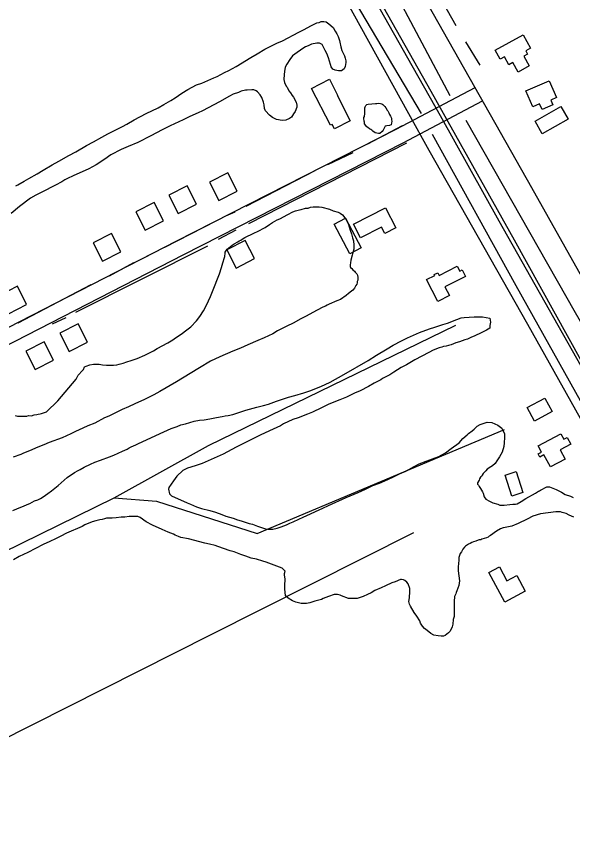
# Model space of a CAD drawing. Extents: x 3187622 to 3225504, y 800805 to 826213.
# Drawn here: x 3200364 to 3201448, y 808726 to 810315 of the extents above; entities that cross this region are included whole.
import ezdxf

# ---------------------------------------------------------------- set-up
doc = ezdxf.new("R2010")
doc.units = 0
for name, color, linetype in [('V-BLDG-OTLN', 7, 'Continuous'), ('V-RAIL-TRAK', 7, 'Continuous'), ('V-ROAD-CNTR', 7, 'Continuous'), ('V-SITE-VEGE', 7, 'Continuous'), ('V-TOPO-SHOR', 7, 'Continuous')]:
    doc.layers.add(name, color=color, linetype=linetype)

msp = doc.modelspace()

# ---------------------------------------------------------------- linework, layer by layer
at = {"layer": 'V-BLDG-OTLN'}
for points in [[(3201296.8, 810249.5), (3201351.5, 810279.3), (3201365.6, 810253.2), (3201356.3, 810248.1), (3201359.9, 810241.6), (3201352.7, 810237.7), (3201363, 810218.6), (3201341.3, 810206.7), (3201331.4, 810225), (3201323.4, 810220.6), (3201314.7, 810236.5), (3201306.3, 810232)], [(3201014.5, 810111.6), (3200983.6, 810095.8), (3200979.1, 810104.6), (3200976, 810103), (3200939.2, 810174.7), (3200973.9, 810192.5), (3200989.6, 810161.9), (3200988.9, 810161.5)], [(3201356.6, 810170.3), (3201402.1, 810189.7), (3201416.1, 810156.9), (3201405, 810152.2), (3201409.1, 810142.7), (3201388.1, 810133.7), (3201383.3, 810144.9), (3201369.9, 810139.2)], [(3201388.5, 810086.1), (3201374.4, 810110.8), (3201424.7, 810139.4), (3201438.7, 810114.7)], [(3200758.7, 809956.6), (3200794.3, 809974.7), (3200776.2, 810010.4), (3200740.5, 809992.2)], [(3200679.3, 809931.5), (3200714.9, 809949.6), (3200696.8, 809985.3), (3200661.1, 809967.1)], [(3200614.7, 809898.9), (3200650.4, 809917), (3200632.3, 809952.7), (3200596.6, 809934.5)], [(3201082.9, 809942.4), (3201103.2, 809903.1), (3201081.9, 809892.1), (3201075.4, 809904.8), (3201034.7, 809883.8), (3201021, 809910.4)], [(3201005, 809922.3), (3201035.5, 809864.2), (3201013.4, 809852.6), (3200982.9, 809910.7)], [(3200531.9, 809838.4), (3200567.5, 809856.6), (3200549.4, 809892.2), (3200513.7, 809874.1)], [(3200809.8, 809878.9), (3200774.2, 809860.7), (3200792.4, 809825.1), (3200828, 809843.4)], [(3201163.3, 809802.5), (3201179.1, 809810.6), (3201178.1, 809812.6), (3201184.9, 809816), (3201187.6, 809810.6), (3201222.8, 809828.5), (3201227.7, 809818.8), (3201232.7, 809821.4), (3201239.1, 809808.8), (3201199, 809788.5), (3201207.7, 809771.4), (3201184.9, 809759.9)], [(3200348.5, 809735.7), (3200384.1, 809753.8), (3200366, 809789.5), (3200330.4, 809771.3)], [(3200484.3, 809716.4), (3200448.7, 809698.2), (3200466.9, 809662.6), (3200502.5, 809680.8)], [(3200418.2, 809681.2), (3200382.6, 809663), (3200400.9, 809627.4), (3200436.5, 809645.6)], [(3201373.2, 809527.1), (3201359.2, 809553.6), (3201393.7, 809571.9), (3201407.8, 809545.4)], [(3201380.6, 809478.6), (3201424.7, 809502.2), (3201430.4, 809491.6), (3201437.2, 809495.2), (3201444.2, 809482.1), (3201423.5, 809471), (3201433.1, 809453.1), (3201404.4, 809437.7), (3201391.7, 809461.3), (3201383.9, 809457.1), (3201380.6, 809463.4), (3201386.9, 809466.8)], [(3201316.3, 809422), (3201337.9, 809428.7), (3201350.8, 809387.7), (3201329.2, 809381)], [(3201315.6, 809174.4), (3201284.5, 809231.9), (3201305.2, 809243.1), (3201319.8, 809216.1), (3201338.9, 809226.4), (3201355.4, 809195.8)]]:
    msp.add_lwpolyline(points, close=True, dxfattribs=at)
at = {"layer": 'V-RAIL-TRAK'}
msp.add_lwpolyline([(3200287.5, 811718.5), (3200338, 811631.9), (3200461, 811413.5), (3200683.3, 811018.6), (3200887.7, 810655.9), (3201126.2, 810234.1), (3201189.4, 810122.2), (3201304.1, 809917.1), (3201508.2, 809555.6), (3201585.6, 809419.3), (3201665.2, 809283.8), (3201742.4, 809161.3), (3201817.1, 809048.2), (3201878.1, 808960.1), (3201947.1, 808865.5), (3202034, 808751.3), (3202120.7, 808646.1), (3202187.6, 808570.6), (3202242.2, 808510)], dxfattribs=at)
at = {"layer": 'V-ROAD-CNTR'}
for points in [[(3200023.8, 812201.7), (3200373.7, 811581.3), (3200662.6, 811070.6), (3201171.4, 810169.6), (3201333.6, 809880), (3201463.7, 809645.6), (3201566.7, 809463.3), (3201644.3, 809325.2), (3201727.4, 809195.4), (3201812.3, 809064.3), (3201906.6, 808931.5), (3202033.1, 808764.4), (3202168.5, 808594.6)], [(3200152.9, 812143.7), (3200549.7, 811433), (3200992.7, 810644.1), (3201367.7, 809982.1), (3201588.7, 809587.8), (3201681.8, 809423), (3201726.8, 809344.4), (3201777.7, 809260.6), (3201829.7, 809176.2), (3201885.4, 809091.8), (3201930.3, 809029.6), (3201996.2, 808944), (3202074.9, 808840.7), (3202209.1, 808679.1)], [(3200090.8, 811979.4), (3200273.5, 811654.1), (3200315, 811577.3), (3200589.1, 811084.3), (3200776.7, 810748.5), (3200989, 810377.5), (3201127.9, 810126.1), (3201167.4, 810054.5), (3201359.6, 809715.9), (3201495.6, 809473.8), (3201584, 809317.7), (3201622.7, 809249.3), (3201665.7, 809183.7), (3201711.8, 809112), (3201757.4, 809043.9), (3201816.6, 808956), (3201868.7, 808887.1), (3201917.3, 808818.2), (3201959.2, 808762.8), (3202010.1, 808698.6)], [(3198778.6, 808898.7), (3198786.8, 808910.4), (3198798.2, 808920.6), (3198816.9, 808931.7), (3199292.6, 809167.3), (3199621.4, 809337.6), (3200112.6, 809588.5), (3200676.8, 809878), (3201104, 810095.5), (3201257.9, 810176.9)], [(3198803, 808881.2), (3198809.4, 808890.4), (3198816, 808896.3), (3198831.2, 808905.4), (3199306.1, 809140.6), (3199635.1, 809311), (3200126.3, 809561.8), (3200690.5, 809851.3), (3201117.8, 810068.8), (3201271.9, 810150.4)]]:
    msp.add_lwpolyline(points, dxfattribs=at)
at = {"layer": 'V-SITE-VEGE'}
for points in [[(3200363.2, 809985), (3200366.9, 809987.1), (3200379.5, 809993.9), (3200388.5, 809999.1), (3200404.4, 810008.5), (3200416, 810015.8), (3200433.9, 810026.3), (3200446.6, 810033.1), (3200466.2, 810044.1), (3200479.9, 810051.4), (3200500.5, 810063.4), (3200514.2, 810070.7), (3200530.6, 810080.1), (3200542.2, 810086.4), (3200570.7, 810100.5), (3200579.2, 810105.2), (3200593.4, 810113.6), (3200617.2, 810126.1), (3200640.4, 810137.1), (3200651.5, 810143.4), (3200664.7, 810151.2), (3200673.2, 810156.4), (3200686.4, 810165.3), (3200698, 810172.7), (3200714.9, 810181.5), (3200725.5, 810185.2), (3200748.7, 810195.1), (3200755, 810197.7), (3200769.3, 810206.1), (3200777.7, 810209.7), (3200792, 810217.6), (3200821.1, 810235.3), (3200833.2, 810242.1), (3200848, 810251), (3200857, 810255.7), (3200871.8, 810263.1), (3200882.3, 810267.2), (3200914.5, 810284.5), (3200923.5, 810288.6), (3200938.8, 810297.5), (3200949.4, 810302.2), (3200954.1, 810303.3), (3200957.8, 810304.8), (3200963.1, 810304.8), (3200967.8, 810304.3), (3200970.5, 810302.7), (3200973.1, 810300.5), (3200981, 810293.7), (3200985.1, 810286.3), (3200988.3, 810281), (3200990.9, 810275.7), (3200993.5, 810268.3), (3200994.5, 810264.6), (3200996.1, 810255.7), (3200998.1, 810248.3), (3201003.4, 810238.2), (3201004.9, 810233.5), (3201006, 810228.2), (3201005.9, 810225.1)], [(3201005.9, 810225.1), (3201004.9, 810217.7), (3201002.7, 810213), (3200997.4, 810209.3), (3200991.6, 810209.3), (3200984.8, 810210.4), (3200980.6, 810212.5), (3200977.5, 810216.8), (3200975.9, 810221.5), (3200972.3, 810234.2), (3200968.6, 810243.1), (3200965.5, 810248.9), (3200961.8, 810256.3), (3200959.7, 810260), (3200954.5, 810263.2), (3200949.2, 810263.2), (3200938.7, 810261.2), (3200932.3, 810258), (3200927.6, 810256), (3200923.9, 810253.9), (3200911.2, 810245), (3200902.2, 810238.2), (3200896.9, 810231.3), (3200891.1, 810221.9), (3200887.9, 810216.1), (3200886.3, 810207.7), (3200885.7, 810201.9), (3200885.1, 810191.9), (3200886.2, 810186.6), (3200889.8, 810179.2), (3200891.4, 810177.1), (3200895.1, 810170.2), (3200898.2, 810166.5), (3200901.3, 810161.2), (3200904, 810157.5), (3200909.2, 810148), (3200910.7, 810142.2), (3200910.2, 810138.5), (3200907, 810130.1), (3200903.8, 810125.4), (3200900.1, 810119.1), (3200896.4, 810115.9), (3200889, 810112.8), (3200882.2, 810112.3), (3200870.6, 810114.5), (3200863.2, 810118.2), (3200856.9, 810123), (3200849.6, 810130.9), (3200847.5, 810135.7), (3200846.5, 810143), (3200845.4, 810148.3), (3200842.3, 810157.3), (3200839.2, 810162.6), (3200833.9, 810167.9), (3200831.3, 810170), (3200826.6, 810172.1), (3200822.9, 810172.1), (3200813.9, 810171.6), (3200810.2, 810171.6), (3200802.3, 810169.6), (3200797, 810167), (3200786.5, 810163.3), (3200779.6, 810159.7), (3200759.6, 810148.7), (3200726.8, 810131.4), (3200718.4, 810127.3), (3200702, 810120), (3200689.3, 810113.7), (3200664, 810102.2), (3200648.1, 810093.9), (3200626, 810082.4), (3200600.6, 810069.8), (3200581.6, 810062), (3200568.4, 810055.7), (3200548.4, 810045.3), (3200536.7, 810036.9), (3200519.8, 810025.9), (3200505.6, 810018.1), (3200474.9, 810004.5), (3200463.9, 809999.3), (3200458.6, 809996.7), (3200452.8, 809993), (3200440.1, 809986.2), (3200413.7, 809972.6), (3200402.1, 809966.9), (3200391.5, 809961.2), (3200370.4, 809944.9), (3200354, 809931.3)], [(3200994.6, 809932.2), (3200999.4, 809928.5), (3201006.2, 809920), (3201010.4, 809911.5), (3201014.5, 809898.9), (3201017.1, 809891.5), (3201019.2, 809883.6), (3201020.8, 809878.3), (3201021.2, 809869.4), (3201021.2, 809862), (3201019.1, 809853), (3201018.5, 809849.9), (3201015.8, 809840.4), (3201015.3, 809835.1), (3201014.2, 809831.5), (3201014.2, 809828.3), (3201015.3, 809826.2), (3201017.4, 809824.1), (3201019.5, 809821.4), (3201022.6, 809818.8), (3201024.2, 809817.2), (3201027.3, 809813.5), (3201028.4, 809811.4), (3201029.4, 809806.6), (3201029.4, 809801.3), (3201028.3, 809798.7), (3201028.3, 809796.1), (3201027.2, 809793.5), (3201025.1, 809790.8), (3201022.5, 809785.6), (3201019.3, 809781.9), (3201017.2, 809779.8), (3201011.3, 809775.6), (3201006.6, 809771.9), (3200995.5, 809764.1), (3200988.1, 809761.5), (3200973.3, 809754.7), (3200969.6, 809752.6), (3200966.5, 809751), (3200961.2, 809749), (3200950.1, 809742.7), (3200941.6, 809738.5), (3200928.4, 809731.2), (3200918.4, 809726), (3200903.1, 809717.6), (3200890.9, 809711.9), (3200873, 809703), (3200863.5, 809697.2), (3200847.1, 809688.9), (3200834.4, 809683.7), (3200814.9, 809675.8), (3200800.7, 809669.1), (3200785.9, 809663.3), (3200760.5, 809652.4), (3200742.6, 809643.5), (3200720.9, 809630.9), (3200687.7, 809610.5), (3200676, 809603.2), (3200643.3, 809584.9), (3200631.7, 809578.1), (3200613.7, 809569.2), (3200595.2, 809560.4), (3200582.6, 809554.6), (3200570.4, 809549.4), (3200553.5, 809541.1), (3200544.5, 809536.9), (3200536.1, 809533.2), (3200517.1, 809523.3), (3200503.4, 809517.6), (3200493.9, 809513.4), (3200479.6, 809506.6), (3200470.1, 809501.9), (3200453.2, 809494.6), (3200427.9, 809485.2), (3200417.9, 809480.5), (3200402.6, 809474.8), (3200393, 809470.6), (3200378.3, 809464.4), (3200373, 809462.3), (3200357.7, 809457.1)], [(3200703.9, 809710.6), (3200715, 809722.1), (3200721.4, 809730.5), (3200728.8, 809741.6), (3200732.5, 809748.9), (3200738.4, 809761), (3200742.1, 809769.9), (3200749, 809785.7), (3200757.5, 809807.3), (3200759.7, 809813.6), (3200763.4, 809826.2), (3200766.6, 809835.2), (3200769.3, 809845.7), (3200770.4, 809847.8), (3200770.9, 809854.1), (3200770.9, 809856.2), (3200774.6, 809861.5), (3200777.8, 809864.6), (3200784.7, 809869.3), (3200788.4, 809872.5), (3200795.8, 809876.1), (3200798.4, 809877.7), (3200801.6, 809879.3), (3200803.7, 809881.4), (3200809, 809884.5), (3200814.3, 809887.1), (3200821.6, 809890.2), (3200828, 809893.9), (3200833.8, 809896), (3200848.6, 809903.8), (3200857, 809910.1), (3200862.9, 809913.8), (3200872.4, 809919), (3200877.1, 809921.1), (3200892.9, 809929.5), (3200902.5, 809934.2), (3200907.7, 809936.2), (3200915.6, 809938.3), (3200918.8, 809938.8), (3200927.2, 809941.4), (3200932.5, 809941.9), (3200937.3, 809943.5), (3200942, 809944), (3200954.1, 809943.9), (3200958.9, 809943.4), (3200974.1, 809939.6), (3200981.5, 809936.4), (3200991, 809933.8), (3200994.6, 809932.2)], [(3200357.2, 809352.8), (3200365.1, 809355.9), (3200373.1, 809359.6), (3200377.8, 809361.1), (3200385.2, 809364.8), (3200390.5, 809366.8), (3200399.5, 809371.6), (3200405.8, 809373.6), (3200411.1, 809376.2), (3200416.4, 809379.4), (3200425.3, 809386.2), (3200432.7, 809391.4), (3200445.4, 809401.9), (3200462.9, 809417.1), (3200477.2, 809427.1), (3200484.5, 809430.7), (3200488.2, 809432.8), (3200496.2, 809437), (3200508.8, 809443.3), (3200516.8, 809446.9), (3200527.8, 809451.1), (3200545.8, 809457.3), (3200553.7, 809461), (3200571.1, 809468.3), (3200580.1, 809472.4), (3200583.8, 809475.1), (3200588, 809477.2), (3200597, 809480.8), (3200602.3, 809483.4), (3200634.5, 809498.6), (3200644, 809502.7), (3200665.6, 809512.6), (3200677.2, 809516.8), (3200684.6, 809519.9), (3200693.6, 809522), (3200710.5, 809526.7), (3200721, 809528.7), (3200730, 809529.2), (3200741, 809531.3), (3200753.7, 809533.9), (3200765.3, 809535.9), (3200771.1, 809537.5), (3200776.9, 809538), (3200785.9, 809540), (3200811.2, 809548.4), (3200832.8, 809554.1), (3200845.5, 809557.2), (3200855.5, 809560.3), (3200870.8, 809566), (3200894, 809573.3), (3200906.7, 809576.9), (3200924.1, 809582.1), (3200935.7, 809585.7), (3200957.3, 809594.1), (3200975.3, 809603), (3201002.2, 809617.6), (3201049.2, 809644.8), (3201065.6, 809655.2), (3201086.7, 809667.8), (3201097.8, 809674.6), (3201114.2, 809683.5), (3201125.8, 809689.2), (3201137.4, 809694.5), (3201149.6, 809699.7), (3201169.1, 809706.4), (3201179.1, 809710.1), (3201195, 809715.3), (3201203.9, 809717.9), (3201222.4, 809724.6), (3201230.3, 809727.8), (3201236.6, 809728.8), (3201256.1, 809730.3), (3201271.9, 809730.2), (3201286.2, 809727.5), (3201287.7, 809719.6), (3201286.6, 809713.3), (3201286.1, 809708), (3201279.7, 809704.4), (3201270.8, 809699.7), (3201256, 809692.3)], [(3200361.7, 809537.7), (3200366.5, 809536.6), (3200384.4, 809536.5), (3200387.5, 809537.6), (3200393.3, 809537.5), (3200398.6, 809539.1), (3200403.9, 809539.6), (3200406.5, 809540.6), (3200410.2, 809541.2), (3200412.9, 809541.7), (3200417.1, 809543.2), (3200420.8, 809544.3), (3200422.9, 809545.3), (3200444.6, 809566.8), (3200480.6, 809608.8), (3200484.3, 809616.2), (3200492.8, 809625.6), (3200494.9, 809627.7), (3200497, 809632.5), (3200500.2, 809634), (3200507.1, 809636.6), (3200514.4, 809637.6), (3200525.5, 809637.6), (3200531.8, 809636.5), (3200539.7, 809636), (3200553.4, 809635.9), (3200559.7, 809636.4), (3200564.5, 809638), (3200572.4, 809640), (3200579.3, 809642.6), (3200587.7, 809644.7), (3200599.3, 809648.9), (3200614.1, 809655.6), (3200631, 809664), (3200638.4, 809668.2), (3200659, 809679.2), (3200669, 809685.4), (3200674.3, 809689.1), (3200685.4, 809696.4), (3200696, 809704.8), (3200703.9, 809710.6)], [(3201256, 809692.3), (3201250.7, 809690.3), (3201242.8, 809686.6), (3201237.5, 809685.1), (3201227, 809681.4), (3201220.1, 809679.3), (3201211.1, 809675.7), (3201205.8, 809674.1), (3201201.6, 809672.6), (3201196.4, 809672.1), (3201193.2, 809671), (3201187.9, 809669.5), (3201176.3, 809665.3), (3201167.8, 809660.6), (3201140.4, 809646), (3201124, 809636.6), (3201113.5, 809631.3), (3201099.2, 809622.4), (3201091.3, 809617.2), (3201077.5, 809609.9), (3201073.8, 809607.3), (3201061.2, 809601), (3201050.1, 809594.7), (3201033.7, 809585.8), (3201023.1, 809581.1), (3201007.3, 809573.3), (3200994.1, 809568.6), (3200973, 809559.8), (3200958.7, 809553), (3200940.8, 809544.6), (3200931.3, 809540.5), (3200913.3, 809533.7), (3200902.8, 809530), (3200884.8, 809521.7), (3200878.5, 809518), (3200856.9, 809508.1), (3200838.9, 809499.8), (3200810.4, 809485.1), (3200792.4, 809476.3), (3200767.1, 809462.7), (3200749.7, 809454.8), (3200725.9, 809444.4), (3200712.7, 809439.7), (3200697.4, 809435.1), (3200688.4, 809430.9), (3200676.8, 809419.9), (3200669.9, 809410.9), (3200661.4, 809397.8), (3200660.4, 809394.6), (3200662.4, 809385.7), (3200666.6, 809381.4), (3200696.6, 809367.6), (3200703.4, 809365), (3200715, 809360.2), (3200725, 809357), (3200741.3, 809352.7), (3200751.8, 809349.5), (3200764.5, 809345.2), (3200772.4, 809342), (3200786.6, 809337.7), (3200795, 809335), (3200802.3, 809332.9), (3200808.1, 809330.8), (3200817.6, 809327.6), (3200824.4, 809326.5), (3200833.9, 809322.2), (3200849.7, 809317.4), (3200854.4, 809316.3), (3200863.4, 809316.3), (3200872.4, 809318.4), (3200879.7, 809321), (3200890.3, 809325.1), (3200896.6, 809328.3), (3200903.5, 809330.9), (3200914.6, 809336.1), (3200923, 809339.8), (3200937.3, 809346.5), (3200946.8, 809351.2), (3200961, 809357.5), (3200972.1, 809362.7), (3201006.4, 809378.4), (3201029.7, 809387.8), (3201044.5, 809394.5), (3201058.2, 809401.3), (3201071.4, 809406), (3201087.7, 809413.3), (3201098.8, 809418.5), (3201110.4, 809424.3), (3201122.6, 809429.5), (3201139, 809438.4), (3201149, 809443.6), (3201162.7, 809448.8), (3201169.6, 809451.9), (3201180.1, 809455.6), (3201187, 809458.2), (3201200.2, 809465.5), (3201211.3, 809473.4), (3201226.6, 809484.9), (3201234, 809493.3), (3201242, 809500.6), (3201244.6, 809502.7)], [(3201244.6, 809502.7), (3201252, 809508), (3201255.7, 809511.6), (3201261.5, 809516.9), (3201267.3, 809520.5), (3201281.1, 809525.2), (3201290, 809524.1), (3201302.1, 809518.8), (3201309.5, 809513), (3201314.7, 809502.4), (3201315.2, 809495), (3201314.6, 809484.5), (3201313.5, 809477.7), (3201310.3, 809466.6), (3201305.5, 809457.7), (3201300.2, 809449.8), (3201296.5, 809444.5), (3201291.8, 809439.8), (3201288.6, 809437.7), (3201281.2, 809433.5), (3201278.5, 809430.4), (3201273.2, 809425.2), (3201271.7, 809422), (3201270.1, 809419.4), (3201268.5, 809417.8), (3201266.3, 809414.6), (3201265.8, 809412), (3201262.6, 809406.8), (3201262.6, 809404.1), (3201264.2, 809402), (3201265.8, 809399.4), (3201268.4, 809395.7), (3201272, 809389.3), (3201273.1, 809386.7), (3201275.2, 809379.8), (3201278.3, 809375.1), (3201285.7, 809370.8), (3201292.5, 809367.6), (3201302, 809365), (3201306.2, 809363.4), (3201314.6, 809363.3), (3201325.1, 809364.9), (3201330.9, 809365.4), (3201336.2, 809365.3), (3201339.4, 809365.9), (3201347.3, 809370.6), (3201356.3, 809376.3), (3201375.3, 809386.8), (3201381.1, 809390.4), (3201383.2, 809391), (3201385.3, 809392.5), (3201397.5, 809399.3), (3201399.6, 809399.3), (3201402.7, 809398.8), (3201415.4, 809394), (3201425.9, 809388.7), (3201433.2, 809384.4), (3201443.8, 809380.7), (3201449, 809378)], [(3201449.9, 809340.1), (3201441, 809343.8), (3201435.2, 809347), (3201427.3, 809349.1), (3201424.1, 809350.2), (3201415.2, 809350.2), (3201385.1, 809346.7), (3201370.4, 809342), (3201359.3, 809336.3), (3201341.3, 809327.4), (3201329.2, 809322.2), (3201316.5, 809320.1), (3201312.3, 809319.1), (3201307.5, 809317.5), (3201299.6, 809312.8), (3201288, 809304.4), (3201285.4, 809302.9), (3201283.2, 809301.3), (3201280.1, 809299.7), (3201271.1, 809297.1), (3201269, 809296.1), (3201265.8, 809295.6), (3201263.7, 809295.1), (3201259, 809293.5), (3201254.7, 809291.9), (3201251.6, 809290.4), (3201247.9, 809288.8), (3201244.7, 809287.2), (3201238.9, 809283.6), (3201236.8, 809281.5)], [(3200648.4, 809316.2), (3200629.5, 809324.7), (3200616.9, 809331.1), (3200605.3, 809339.6), (3200600.6, 809341.2), (3200583.7, 809341.2), (3200575.3, 809340.2), (3200568.4, 809339.7), (3200558.4, 809338.7), (3200550.5, 809338.2), (3200539.5, 809337.7), (3200535.8, 809336.7), (3200531.5, 809335.1), (3200526.8, 809334.6), (3200518.9, 809332.6), (3200512, 809331), (3200497.8, 809325.3), (3200492, 809322.1), (3200461.9, 809308.6), (3200450.8, 809302.8), (3200440.2, 809297.6), (3200429.1, 809292.4), (3200416.5, 809286.7), (3200386.4, 809271), (3200369.5, 809263.1), (3200358.4, 809256.9)], [(3201236.8, 809281.5), (3201233.6, 809277.8), (3201231, 809272.5), (3201228.3, 809268.9), (3201226.2, 809261.5), (3201226.1, 809256.8), (3201225.6, 809249.4), (3201224.5, 809244.1), (3201224.5, 809235.2), (3201227, 809216.2), (3201225.9, 809207.2), (3201222.2, 809196.2), (3201220.6, 809193), (3201220.1, 809190.9), (3201217.9, 809185.7), (3201216.8, 809175.7), (3201216.7, 809146.7), (3201215.1, 809140.9), (3201214.5, 809131.9), (3201212.9, 809126.7), (3201209.2, 809118.3), (3201206, 809114.6), (3201199.7, 809109.4), (3201196, 809108.3), (3201191.8, 809108.3), (3201186, 809108.9), (3201177, 809110.5), (3201171.2, 809113.7), (3201164.4, 809119.5), (3201159.2, 809123.2), (3201155, 809127.5), (3201151.3, 809133.8), (3201149.8, 809138), (3201144.5, 809147), (3201139.3, 809154.4), (3201132, 809166.6), (3201129.9, 809170.8), (3201128.8, 809176), (3201129.9, 809182.9), (3201130.5, 809195), (3201130.5, 809201.3), (3201127.4, 809210.3), (3201124.8, 809213.5), (3201121.1, 809216.7), (3201118.5, 809218.2), (3201114.3, 809218.8), (3201112.2, 809218.3), (3201102.1, 809214.1), (3201095.8, 809212), (3201083.1, 809206.3), (3201074.7, 809202.6), (3201062.6, 809196.9), (3201055.2, 809192.7), (3201047.8, 809189.1), (3201039.8, 809185.4), (3201027.7, 809181.8), (3201011.4, 809181.8), (3200997.7, 809186.6), (3200995.1, 809188.2), (3200989.8, 809189.3), (3200983.5, 809189.3), (3200972.4, 809185.7), (3200961.9, 809181.5), (3200958.2, 809179.4), (3200953.4, 809178.4), (3200945.5, 809176.3), (3200936, 809173.2), (3200929.1, 809171.7), (3200918.6, 809171.7), (3200908.6, 809174.4), (3200902.3, 809177), (3200893.4, 809182.3), (3200888.1, 809187.1), (3200887.1, 809200.3), (3200887.2, 809209.2), (3200887.7, 809216.6), (3200887.7, 809219.8), (3200886.2, 809227.2), (3200886.2, 809230.3), (3200887.8, 809234.5), (3200884.7, 809238.2), (3200882, 809240.9), (3200850.5, 809252.1), (3200844.2, 809254.2), (3200832.1, 809258), (3200821.5, 809260.1), (3200811, 809263.9), (3200801.5, 809267.1), (3200788.4, 809272.4), (3200780.5, 809274.5), (3200756.8, 809283.1), (3200751.6, 809284.7), (3200740.5, 809287.3), (3200731, 809289.5), (3200699.5, 809297.5), (3200684.7, 809300.2), (3200680, 809302.4), (3200673.7, 809305), (3200670.5, 809306.6), (3200659.5, 809310.9), (3200648.4, 809316.2)]]:
    msp.add_lwpolyline(points, dxfattribs=at)
msp.add_lwpolyline([(3201042.4, 810105.7), (3201042.2, 810108.9), (3201041.5, 810111.2), (3201040.9, 810116.1), (3201041.1, 810118.1), (3201042.5, 810119.9), (3201043.2, 810125.8), (3201042.8, 810131.4), (3201042.8, 810136.8), (3201043.5, 810138.8), (3201045.1, 810141.3), (3201046.9, 810143.5), (3201049.1, 810144.4), (3201064, 810145.7), (3201066.2, 810145.7), (3201068.9, 810146.1), (3201073.2, 810145.7), (3201076.3, 810144.5), (3201078.1, 810143.2), (3201080.4, 810140.9), (3201081.9, 810139.5), (3201083.5, 810136.8), (3201086.6, 810132.5), (3201088, 810131), (3201089.5, 810127.4), (3201091.1, 810123.8), (3201093.1, 810120.6), (3201094.7, 810117), (3201095.1, 810114.5), (3201095.3, 810110.7), (3201095.1, 810107.5), (3201093.9, 810104.2), (3201091, 810102.4), (3201085.6, 810101.7), (3201082.7, 810101.5), (3201081.1, 810098.6), (3201078.4, 810093.4), (3201076.8, 810090.7), (3201072, 810086.9), (3201069.8, 810087), (3201066, 810087.4), (3201063, 810088.3), (3201058.8, 810091.7), (3201056.5, 810093.8), (3201054.5, 810095.1), (3201052.3, 810096), (3201048.9, 810099), (3201046.7, 810100.3)], close=True, dxfattribs=at)
at = {"layer": 'V-TOPO-SHOR'}
for p, q in [((3201221.1, 810296.7), (3201162.4, 810400.5)), ((3201267.8, 810220.1), (3201239.7, 810265.5)), ((3201115.5, 810101.9), (3201048.4, 810066.5)), ((3200817, 809911.8), (3201124.6, 810069.1)), ((3201019.4, 810049.4), (3200970.5, 810026)), ((3200945.7, 810014.2), (3200811.1, 809944.6)), ((3200790, 809933.9), (3200771.8, 809926)), ((3200753.9, 809917.1), (3200652.4, 809864.9)), ((3200757.9, 809881.1), (3200792.5, 809899.7)), ((3200479.8, 809739.4), (3200737, 809868.4)), ((3200631.8, 809854.8), (3200611.8, 809844.2)), ((3200592.1, 809835.1), (3200544.7, 809809.4)), ((3200509.2, 809792.3), (3200367.1, 809717.8)), ((3200434.4, 809716.1), (3200461.2, 809728.7))]:
    msp.add_line(p, q, dxfattribs=at)
for points in [[(3200389.8, 811629.4), (3200540.2, 811363.4), (3200694.7, 811084.5), (3200882.3, 810751.9), (3201033.8, 810489.8), (3201208.8, 810160.9)], [(3201153.6, 810125.8), (3200968.9, 810437.4), (3200809.5, 810725.8), (3200586.7, 811114.7), (3200447.9, 811360), (3200329.7, 811587.8)], [(3201239.8, 810113), (3201452.8, 809738.8), (3201652, 809393), (3201856.4, 809070.6), (3202067.6, 808774.1), (3202119.8, 808705.8), (3202139.2, 808675), (3202240.3, 808571.3), (3202444.6, 808361.3), (3202711.7, 808111.7), (3202875.9, 807977.7)], [(3202816.9, 807934), (3202525.5, 808178.4), (3202242, 808455.1), (3202150.5, 808559.7), (3201973.3, 808772.8), (3201793.8, 809013.1), (3201657.6, 809239.2), (3201475.6, 809544.5), (3201337.4, 809790.4), (3201174.7, 810085.1)], [(3200554.5, 809377.7), (3200738.3, 809479.2), (3201220.2, 809713.7)], [(3199292.8, 808547.2), (3199863.4, 809029), (3200193.1, 809200.2), (3200554.5, 809377.7), (3200636.9, 809371.4), (3200833.4, 809308), (3201315.3, 809510.9)], [(3201137.7, 809309.6), (3200741.5, 809109.9), (3199911, 808691.4), (3199613, 808548.8), (3199467.2, 808475.9), (3199476.7, 808435.9)]]:
    msp.add_lwpolyline(points, dxfattribs=at)

doc.saveas('drawing.dxf')
